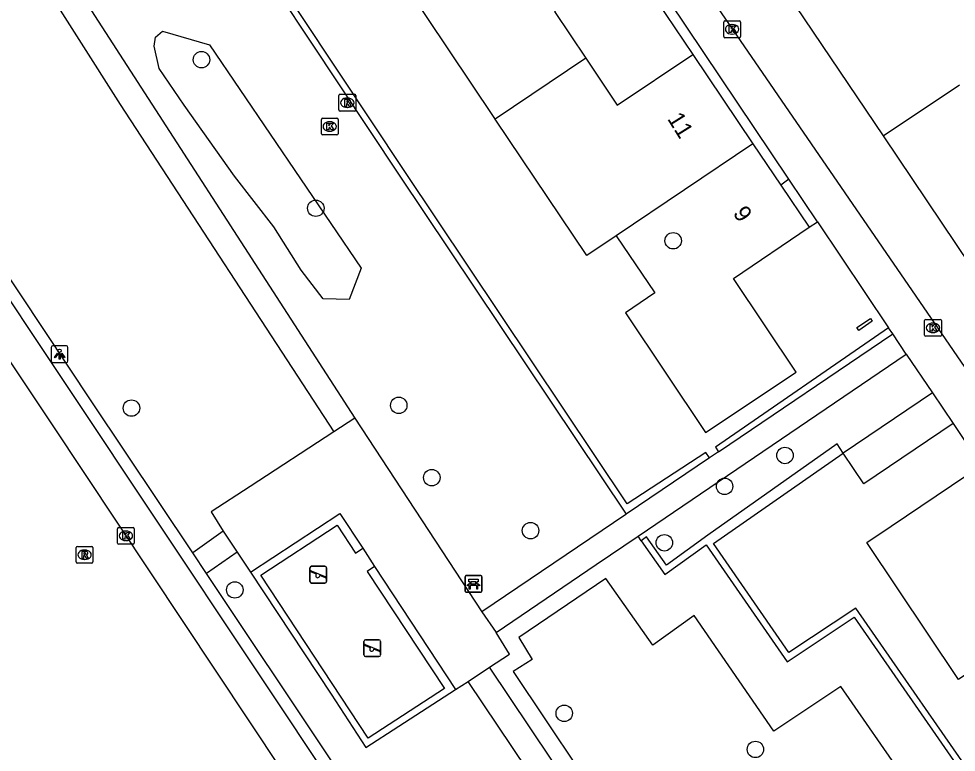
# Model space of a CAD drawing. Extents: x 158797 to 159887, y 384318 to 385255.
# Drawn here: x 158939.1 to 158994.8, y 384368.3 to 384411.9 of the extents above; entities that cross this region are included whole.
import ezdxf

# ---------------------------------------------------------------- set-up
doc = ezdxf.new("R2010")
doc.units = 0
for name, color, linetype in [('IMGEO_Bank', 7, 'Continuous'), ('IMGEO_Boom', 7, 'Continuous'), ('IMGEO_Erf', 7, 'Continuous'), ('IMGEO_Groenvoorziening', 7, 'Continuous'), ('IMGEO_Haag', 7, 'Continuous'), ('IMGEO_Kolk', 7, 'Continuous'), ('IMGEO_Lichtpunt', 7, 'Continuous'), ('IMGEO_Muur', 7, 'Continuous'), ('IMGEO_Pand', 7, 'Continuous'), ('IMGEO_Pand_nummerreeks', 7, 'Continuous'), ('IMGEO_Rijbaan_lokaal_gesloten', 7, 'Continuous'), ('IMGEO_Rijbaan_lokaal_open', 7, 'Continuous'), ('IMGEO_Rioolput', 7, 'Continuous'), ('IMGEO_Speelvoorziening', 7, 'Continuous'), ('IMGEO_Voetpad_gesloten', 7, 'Continuous'), ('IMGEO_Voetpad_open', 7, 'Continuous')]:
    doc.layers.add(name, color=color, linetype=linetype)

msp = doc.modelspace()

# ---------------------------------------------------------------- linework, layer by layer
at = {"layer": 'IMGEO_Bank'}
for p, q in [((158965.59, 384377.875), (158965.59, 384378.716)), ((158965.59, 384378.716), (158965.59, 384377.875)), ((158965.665, 384378.8), (158966.506, 384378.8)), ((158966.506, 384378.8), (158965.665, 384378.8)), ((158966.59, 384378.725), (158966.59, 384377.884)), ((158966.59, 384377.884), (158966.59, 384378.725)), ((158966.287, 384378.198), (158965.894, 384378.198)), ((158965.899, 384378.306), (158965.899, 384378.412)), ((158965.943, 384378.412), (158965.943, 384378.306)), ((158966.231, 384378.418), (158965.949, 384378.418)), ((158965.949, 384378.3), (158966.231, 384378.3)), ((158966.237, 384378.306), (158966.237, 384378.412)), ((158966.281, 384378.412), (158966.281, 384378.306)), ((158966.515, 384377.8), (158965.674, 384377.8)), ((158965.674, 384377.8), (158966.515, 384377.8))]:
    msp.add_line(p, q, dxfattribs=at)
for points in [[(158965.893, 384378.418), (158965.807, 384378.418), (158965.807, 384378.579), (158966.37, 384378.579), (158966.37, 384378.418), (158966.287, 384378.418)], [(158965.837, 384378.198), (158965.695, 384378.198), (158965.807, 384378.3), (158965.893, 384378.3)], [(158965.887, 384378.191), (158965.887, 384377.984), (158965.844, 384377.984), (158965.844, 384378.191)], [(158966.287, 384378.3), (158966.37, 384378.3), (158966.482, 384378.198), (158966.343, 384378.198)], [(158966.337, 384378.191), (158966.337, 384377.984), (158966.293, 384377.984), (158966.293, 384378.191)]]:
    msp.add_lwpolyline(points, dxfattribs=at)
for centre, radius, start, end in [((158965.668, 384378.722), 0.0779, 92.4484, 184.2845), ((158965.668, 384378.722), 0.0779, 92.4484, 184.2845), ((158966.512, 384378.722), 0.0779, 2.4484, 94.2845), ((158966.512, 384378.722), 0.0779, 2.4484, 94.2845), ((158965.837, 384378.191), 0.00671, 2.8957, 87.1043), ((158965.894, 384378.191), 0.00671, 92.8957, 177.1043), ((158965.892, 384378.411), 0.00671, 2.8957, 87.1043), ((158965.892, 384378.307), 0.00671, 272.8957, 357.1043), ((158965.949, 384378.411), 0.00671, 92.8957, 177.1043), ((158965.949, 384378.307), 0.00671, 182.8957, 267.1043), ((158966.231, 384378.411), 0.00671, 2.8957, 87.1043), ((158966.231, 384378.307), 0.00671, 272.8957, 357.1043), ((158966.288, 384378.411), 0.00671, 92.8957, 177.1043), ((158966.288, 384378.307), 0.00671, 182.8957, 267.1043), ((158966.286, 384378.191), 0.00671, 2.8957, 87.1043), ((158966.343, 384378.191), 0.00671, 92.8957, 177.1043), ((158965.668, 384377.878), 0.0779, 182.4484, 274.2845), ((158965.668, 384377.878), 0.0779, 182.4484, 274.2845), ((158966.512, 384377.878), 0.0779, 272.4484, 4.2845), ((158966.512, 384377.878), 0.0779, 272.4484, 4.2845)]:
    msp.add_arc(centre, radius, start, end, dxfattribs=at)
at = {"layer": 'IMGEO_Boom'}
for centre in [(158949.922, 384409.453), (158956.717, 384400.624), (158977.962, 384398.693), (158945.759, 384388.748), (158961.649, 384388.911), (158984.609, 384385.933), (158963.613, 384384.616), (158981.019, 384384.095), (158969.483, 384381.467), (158977.438, 384380.743), (158951.903, 384377.942), (158971.486, 384370.611), (158982.851, 384368.462)]:
    msp.add_circle(centre, 0.489, dxfattribs=at)
at = {"layer": 'IMGEO_Erf'}
msp.add_lwpolyline([(158975.395, 384415.335), (158979.133, 384409.766)], dxfattribs=at)
at = {"layer": 'IMGEO_Groenvoorziening'}
for points in [[(158959.409, 384397.066), (158958.701, 384395.207), (158957.152, 384395.25), (158955.857, 384396.939), (158954.218, 384399.514), (158951.878, 384402.526), (158948.897, 384406.755), (158947.399, 384408.94), (158947.118, 384410.251), (158947.186, 384410.792), (158947.612, 384411.152), (158950.398, 384410.345), (158959.409, 384397.066)], [(159055.403, 384390.171), (159053.644, 384392.587), (159058.175, 384395.638), (159054.593, 384400.969), (158995.74, 384360.943), (158987.932, 384372.193), (158983.941, 384369.552), (158979.202, 384376.413), (158976.747, 384374.656), (158973.959, 384378.628), (158968.788, 384375.118), (158969.589, 384373.816), (158968.459, 384373.087), (158980.069, 384355.74), (158983.714, 384358.095), (158989.738, 384349.543), (159016.985, 384367.967), (159026.37, 384374.159), (159028.031, 384371.736), (159040.606, 384380.112), (159055.403, 384390.171)], [(158976.054, 384380.866), (158975.878, 384381.14)]]:
    msp.add_lwpolyline(points, dxfattribs=at)
at = {"layer": 'IMGEO_Haag'}
for points in [[(158980.116, 384385.785), (158979.894, 384386.105), (158975.237, 384383.055), (158962.005, 384402.806), (158949.808, 384421.197), (158954.906, 384424.562)], [(158949.249, 384421.316), (158961.672, 384402.584), (158975.167, 384382.44)], [(158984.847, 384402.348), (158984.365, 384401.988)], [(158986.04, 384399.497), (158986.545, 384399.818)], [(158990.767, 384393.526), (158980.479, 384386.425), (158980.653, 384386.148)], [(158988.072, 384386.076), (158987.704, 384386.621), (158980.031, 384381.187), (158977.565, 384379.422), (158976.381, 384381.097), (158976.054, 384380.866)], [(159005.327, 384371.675), (158996.612, 384365.65), (158988.829, 384376.863), (158984.844, 384374.227), (158980.361, 384380.71), (158988.072, 384386.076)], [(158960.216, 384379.343), (158959.763, 384379.042), (158964.367, 384372.093), (158959.831, 384369.135), (158953.448, 384378.815), (158957.979, 384381.795), (158959.083, 384380.132), (158959.506, 384380.425)], [(158976.054, 384380.866), (158977.471, 384378.863), (158979.933, 384380.625), (158984.738, 384373.677), (158988.723, 384376.314), (158996.51, 384365.095), (159005.569, 384371.315)], [(158952.838, 384378.993), (158957.633, 384371.741), (158959.701, 384368.585), (158961.655, 384369.847), (158965.022, 384372.019)]]:
    msp.add_lwpolyline(points, dxfattribs=at)
at = {"layer": 'IMGEO_Kolk'}
for p, q in [((158980.966, 384410.834), (158980.966, 384411.686)), ((158981.041, 384411.76), (158981.893, 384411.76)), ((158981.454, 384411.54), (158981.479, 384411.54)), ((158981.967, 384411.686), (158981.967, 384410.834)), ((158981.477, 384410.98), (158981.452, 384410.98)), ((158981.893, 384410.76), (158981.041, 384410.76)), ((158957.047, 384405.056), (158957.047, 384405.908)), ((158957.122, 384405.982), (158957.974, 384405.982)), ((158958.048, 384405.908), (158958.048, 384405.056)), ((158957.535, 384405.762), (158957.56, 384405.762)), ((158957.974, 384404.982), (158957.122, 384404.982)), ((158957.558, 384405.202), (158957.533, 384405.202)), ((158992.909, 384393.092), (158992.909, 384393.944)), ((158992.984, 384394.018), (158993.836, 384394.018)), ((158993.397, 384393.798), (158993.422, 384393.798)), ((158993.91, 384393.944), (158993.91, 384393.092)), ((158993.836, 384393.018), (158992.984, 384393.018)), ((158993.42, 384393.238), (158993.395, 384393.238)), ((158944.928, 384380.729), (158944.928, 384381.581)), ((158945.003, 384381.655), (158945.855, 384381.655)), ((158945.416, 384381.435), (158945.441, 384381.435)), ((158945.929, 384381.581), (158945.929, 384380.729)), ((158945.439, 384380.875), (158945.414, 384380.875)), ((158945.855, 384380.655), (158945.003, 384380.655))]:
    msp.add_line(p, q, dxfattribs=at)
for points in [[(158980.966, 384410.834), (158980.966, 384411.686)], [(158981.041, 384411.76), (158981.893, 384411.76)], [(158981.287, 384411.46), (158981.41, 384411.46), (158981.41, 384411.309), (158981.54, 384411.46), (158981.704, 384411.46), (158981.558, 384411.309), (158981.711, 384411.06), (158981.559, 384411.06), (158981.474, 384411.224), (158981.41, 384411.157), (158981.41, 384411.06), (158981.287, 384411.06), (158981.287, 384411.46)], [(158981.967, 384411.686), (158981.967, 384410.834)], [(158981.893, 384410.76), (158981.041, 384410.76)], [(158957.047, 384405.056), (158957.047, 384405.908)], [(158957.122, 384405.982), (158957.974, 384405.982)], [(158958.048, 384405.908), (158958.048, 384405.056)], [(158957.368, 384405.682), (158957.491, 384405.682), (158957.491, 384405.531), (158957.621, 384405.682), (158957.785, 384405.682), (158957.639, 384405.531), (158957.792, 384405.282), (158957.64, 384405.282), (158957.555, 384405.446), (158957.491, 384405.379), (158957.491, 384405.282), (158957.368, 384405.282), (158957.368, 384405.682)], [(158957.974, 384404.982), (158957.122, 384404.982)], [(158992.909, 384393.092), (158992.909, 384393.944)], [(158992.984, 384394.018), (158993.836, 384394.018)], [(158993.23, 384393.718), (158993.353, 384393.718), (158993.353, 384393.567), (158993.483, 384393.718), (158993.647, 384393.718), (158993.501, 384393.567), (158993.654, 384393.318), (158993.502, 384393.318), (158993.417, 384393.482), (158993.353, 384393.415), (158993.353, 384393.318), (158993.23, 384393.318), (158993.23, 384393.718)], [(158993.91, 384393.944), (158993.91, 384393.092)], [(158993.836, 384393.018), (158992.984, 384393.018)], [(158944.928, 384380.729), (158944.928, 384381.581)], [(158945.003, 384381.655), (158945.855, 384381.655)], [(158945.249, 384381.355), (158945.372, 384381.355), (158945.372, 384381.204), (158945.502, 384381.355), (158945.666, 384381.355), (158945.52, 384381.204), (158945.673, 384380.955), (158945.521, 384380.955), (158945.436, 384381.119), (158945.372, 384381.052), (158945.372, 384380.955), (158945.249, 384380.955), (158945.249, 384381.355)], [(158945.929, 384381.581), (158945.929, 384380.729)], [(158945.855, 384380.655), (158945.003, 384380.655)]]:
    msp.add_lwpolyline(points, dxfattribs=at)
for centre, start, end in [((158981.043, 384411.684), 91.552, 178.448), ((158981.043, 384411.684), 91.552, 178.448), ((158981.891, 384411.684), 1.552, 88.448), ((158981.891, 384411.684), 1.552, 88.448), ((158981.043, 384410.836), 181.552, 268.448), ((158981.043, 384410.836), 181.552, 268.448), ((158981.891, 384410.836), 271.552, 358.448), ((158981.891, 384410.836), 271.552, 358.448), ((158957.124, 384405.906), 91.552, 178.448), ((158957.124, 384405.906), 91.552, 178.448), ((158957.972, 384405.906), 1.552, 88.448), ((158957.972, 384405.906), 1.552, 88.448), ((158957.124, 384405.058), 181.552, 268.448), ((158957.124, 384405.058), 181.552, 268.448), ((158957.972, 384405.058), 271.552, 358.448), ((158957.972, 384405.058), 271.552, 358.448), ((158992.986, 384393.942), 91.552, 178.448), ((158992.986, 384393.942), 91.552, 178.448), ((158993.834, 384393.942), 1.552, 88.448), ((158993.834, 384393.942), 1.552, 88.448), ((158992.986, 384393.094), 181.552, 268.448), ((158992.986, 384393.094), 181.552, 268.448), ((158993.834, 384393.094), 271.552, 358.448), ((158993.834, 384393.094), 271.552, 358.448), ((158945.005, 384381.579), 91.552, 178.448), ((158945.005, 384381.579), 91.552, 178.448), ((158945.853, 384381.579), 1.552, 88.448), ((158945.853, 384381.579), 1.552, 88.448), ((158945.005, 384380.731), 181.552, 268.448), ((158945.005, 384380.731), 181.552, 268.448), ((158945.853, 384380.731), 271.552, 358.448), ((158945.853, 384380.731), 271.552, 358.448)]:
    msp.add_arc(centre, 0.0765, start, end, dxfattribs=at)
for centre, major_axis, ratio, start_param, end_param in [((158981.453, 384411.26), (-0.387, 0.002), 0.722429, 4.712389, 7.853982), ((158981.478, 384411.26), (-0.39, 0.002), 0.717154, 1.570796, 4.712389), ((158957.534, 384405.482), (-0.387, 0.002), 0.722429, 4.712389, 7.853982), ((158957.559, 384405.482), (-0.39, 0.002), 0.717154, 1.570796, 4.712389), ((158993.396, 384393.518), (-0.387, 0.002), 0.722429, 4.712389, 7.853982), ((158993.421, 384393.518), (-0.39, 0.002), 0.717154, 1.570796, 4.712389), ((158945.415, 384381.155), (-0.387, 0.002), 0.722429, 4.712389, 7.853982), ((158945.44, 384381.155), (-0.39, 0.002), 0.717154, 1.570796, 4.712389)]:
    msp.add_ellipse(centre, major_axis=major_axis, ratio=ratio, start_param=start_param, end_param=end_param, dxfattribs=at)
at = {"layer": 'IMGEO_Lichtpunt'}
for p, q in [((158941.892, 384392.453), (158941.084, 384392.453)), ((158941.892, 384392.453), (158941.084, 384392.453)), ((158940.99, 384392.358), (158940.99, 384391.551)), ((158940.99, 384392.358), (158940.99, 384391.551)), ((158941.986, 384391.551), (158941.986, 384392.358)), ((158941.986, 384391.551), (158941.986, 384392.358)), ((158941.084, 384391.457), (158941.892, 384391.457)), ((158941.084, 384391.457), (158941.892, 384391.457))]:
    msp.add_line(p, q, dxfattribs=at)
for points in [[(158941.364, 384392.022), (158941.403, 384391.994), (158941.215, 384391.732), (158941.177, 384391.759), (158941.364, 384392.022)], [(158941.466, 384391.974), (158941.513, 384391.974), (158941.513, 384391.652), (158941.466, 384391.652), (158941.466, 384391.974)], [(158941.576, 384391.994), (158941.614, 384392.021), (158941.801, 384391.759), (158941.762, 384391.731), (158941.576, 384391.994)]]:
    msp.add_lwpolyline(points, dxfattribs=at)
msp.add_circle((158941.489, 384392.156), 0.0994, dxfattribs=at)
for centre, start, end in [((158941.084, 384392.358), 90, 180), ((158941.084, 384392.358), 90, 180), ((158941.892, 384392.358), 0, 90), ((158941.892, 384392.358), 0, 90), ((158941.084, 384391.551), 180, 270), ((158941.084, 384391.551), 180, 270), ((158941.892, 384391.551), 270, 0), ((158941.892, 384391.551), 270, 360)]:
    msp.add_arc(centre, 0.0946, start, end, dxfattribs=at)
at = {"layer": 'IMGEO_Muur'}
for points in [[(158988.996, 384393.364), (158988.885, 384393.53), (158989.692, 384394.068)], [(158989.692, 384394.068), (158989.801, 384393.905), (158988.996, 384393.364)]]:
    msp.add_lwpolyline(points, dxfattribs=at)
at = {"layer": 'IMGEO_Pand'}
for points in [[(158975.395, 384415.335), (158970.908, 384412.311), (158972.774, 384409.536)], [(158967.39, 384405.916), (158967.317, 384406.025), (158961.961, 384414.015), (158963.706, 384415.188)], [(158972.774, 384409.536), (158974.64, 384406.76), (158979.133, 384409.766)], [(158979.133, 384409.766), (158982.707, 384404.453)], [(158972.774, 384409.536), (158967.39, 384405.916)], [(158990.453, 384404.922), (158994.983, 384407.965)], [(158974.576, 384398.987), (158972.823, 384397.812), (158967.39, 384405.916)], [(158990.453, 384404.922), (158995.635, 384397.2)], [(158982.707, 384404.453), (158974.576, 384398.987)], [(158982.707, 384404.453), (158984.365, 384401.988)], [(158984.365, 384401.988), (158986.04, 384399.497)], [(158974.576, 384398.987), (158976.866, 384395.589), (158975.12, 384394.417), (158979.892, 384387.295), (158985.273, 384390.882), (158981.556, 384396.457), (158986.04, 384399.497)], [(158993.37, 384389.648), (158988.072, 384386.076)], [(158993.37, 384389.648), (158994.597, 384387.829)], [(158994.597, 384387.829), (158989.299, 384384.256), (158988.072, 384386.076)], [(158997.737, 384383.162), (158998.166, 384382.512), (159001.769, 384377.195), (158994.93, 384372.621), (158989.479, 384380.753), (158990.922, 384381.726), (158996.272, 384385.333)]]:
    msp.add_lwpolyline(points, dxfattribs=at)
at = {"layer": 'IMGEO_Rijbaan_lokaal_gesloten'}
msp.add_lwpolyline([(158980.144, 384328.959), (158941.024, 384387.81), (158878.566, 384481.484)], dxfattribs=at)
at = {"layer": 'IMGEO_Rijbaan_lokaal_open'}
for points in [[(159049.456, 384420.063), (158998.844, 384386.033), (158964.867, 384435.489), (158968.275, 384437.803)], [(158984.192, 384414.211), (158990.453, 384404.922)]]:
    msp.add_lwpolyline(points, dxfattribs=at)
at = {"layer": 'IMGEO_Rioolput'}
for p, q in [((158958.093, 384406.469), (158958.093, 384407.321)), ((158958.168, 384407.395), (158959.02, 384407.395)), ((158958.581, 384407.175), (158958.606, 384407.175)), ((158959.094, 384407.321), (158959.094, 384406.469)), ((158959.02, 384406.395), (158958.168, 384406.395)), ((158958.604, 384406.615), (158958.579, 384406.615)), ((158942.47, 384379.606), (158942.47, 384380.458)), ((158942.545, 384380.532), (158943.397, 384380.532)), ((158942.958, 384380.312), (158942.983, 384380.312)), ((158943.471, 384380.458), (158943.471, 384379.606)), ((158942.981, 384379.752), (158942.956, 384379.752)), ((158943.397, 384379.532), (158942.545, 384379.532))]:
    msp.add_line(p, q, dxfattribs=at)
for points in [[(158958.093, 384406.469), (158958.093, 384407.321)], [(158958.168, 384407.395), (158959.02, 384407.395)], [(158958.682, 384407.093), (158958.43, 384407.095), (158958.43, 384406.695)], [(158958.608, 384407.014), (158958.554, 384407.014), (158958.554, 384406.933)], [(158958.554, 384406.933), (158958.606, 384406.933)], [(158959.094, 384407.321), (158959.094, 384406.469)], [(158959.02, 384406.395), (158958.168, 384406.395)], [(158958.43, 384406.695), (158958.554, 384406.695), (158958.554, 384406.857), (158958.565, 384406.857)], [(158958.612, 384406.828), (158958.683, 384406.695), (158958.823, 384406.695), (158958.758, 384406.821)], [(158942.47, 384379.606), (158942.47, 384380.458)], [(158942.545, 384380.532), (158943.397, 384380.532)], [(158943.059, 384380.23), (158942.807, 384380.232), (158942.807, 384379.832)], [(158942.985, 384380.151), (158942.931, 384380.151), (158942.931, 384380.07)], [(158943.471, 384380.458), (158943.471, 384379.606)], [(158942.807, 384379.832), (158942.931, 384379.832), (158942.931, 384379.994), (158942.942, 384379.994)], [(158942.931, 384380.07), (158942.983, 384380.07)], [(158942.989, 384379.965), (158943.06, 384379.832), (158943.2, 384379.832), (158943.135, 384379.958)], [(158943.397, 384379.532), (158942.545, 384379.532)]]:
    msp.add_lwpolyline(points, dxfattribs=at)
for centre, radius, start, end in [((158958.17, 384407.319), 0.0765, 91.552, 178.448), ((158958.17, 384407.319), 0.0765, 91.552, 178.448), ((158958.59, 384407.122), 0.19, 274.7715, 282.9687), ((158958.614, 384406.918), 0.0964, 77.0061, 93.1865), ((158958.628, 384406.975), 0.0378, 276.6634, 79.6772), ((158958.681, 384406.983), 0.109, 350.3612, 89.416), ((158958.679, 384406.983), 0.112, 277.5842, 350.9817), ((158959.018, 384407.319), 0.0765, 1.552, 88.448), ((158959.018, 384407.319), 0.0765, 1.552, 88.448), ((158958.17, 384406.471), 0.0765, 181.552, 268.448), ((158958.17, 384406.471), 0.0765, 181.552, 268.448), ((158958.564, 384406.804), 0.0533, 26.0293, 88.6989), ((158958.663, 384406.768), 0.108, 29.5134, 73.7905), ((158959.018, 384406.471), 0.0765, 271.552, 358.448), ((158959.018, 384406.471), 0.0765, 271.552, 358.448), ((158942.547, 384380.456), 0.0765, 91.552, 178.448), ((158942.547, 384380.456), 0.0765, 91.552, 178.448), ((158942.991, 384380.055), 0.0964, 77.0061, 93.1865), ((158943.005, 384380.112), 0.0378, 276.6634, 79.6772), ((158943.058, 384380.12), 0.109, 350.3612, 89.416), ((158943.395, 384380.456), 0.0765, 1.552, 88.448), ((158943.395, 384380.456), 0.0765, 1.552, 88.448), ((158942.547, 384379.608), 0.0765, 181.552, 268.448), ((158942.547, 384379.608), 0.0765, 181.552, 268.448), ((158942.941, 384379.941), 0.0533, 26.0293, 88.6989), ((158942.967, 384380.259), 0.19, 274.7715, 282.9687), ((158943.056, 384380.12), 0.112, 277.5842, 350.9817), ((158943.04, 384379.905), 0.108, 29.5134, 73.7905), ((158943.395, 384379.608), 0.0765, 271.552, 358.448), ((158943.395, 384379.608), 0.0765, 271.552, 358.448)]:
    msp.add_arc(centre, radius, start, end, dxfattribs=at)
for centre, major_axis, ratio, start_param, end_param in [((158958.58, 384406.895), (-0.387, 0.002), 0.722429, 4.712389, 7.853982), ((158958.605, 384406.895), (-0.39, 0.002), 0.717154, 1.570796, 4.712389), ((158942.957, 384380.032), (-0.387, 0.002), 0.722429, 4.712389, 7.853982), ((158942.982, 384380.032), (-0.39, 0.002), 0.717154, 1.570796, 4.712389)]:
    msp.add_ellipse(centre, major_axis=major_axis, ratio=ratio, start_param=start_param, end_param=end_param, dxfattribs=at)
at = {"layer": 'IMGEO_Speelvoorziening'}
for p, q in [((158956.37, 384378.45), (158956.37, 384379.25)), ((158956.37, 384379.25), (158956.37, 384378.45)), ((158956.439, 384379.075), (158957.315, 384378.722)), ((158956.47, 384379.35), (158957.26, 384379.35)), ((158957.26, 384379.35), (158956.47, 384379.35)), ((158957.36, 384379.25), (158957.36, 384378.45)), ((158957.36, 384378.45), (158957.36, 384379.25)), ((158956.753, 384378.878), (158956.414, 384379.015)), ((158957.291, 384378.662), (158956.951, 384378.799)), ((158957.26, 384378.35), (158956.47, 384378.35)), ((158956.47, 384378.35), (158957.26, 384378.35)), ((158959.577, 384374.078), (158959.577, 384374.878)), ((158959.577, 384374.878), (158959.577, 384374.078)), ((158959.96, 384374.506), (158959.621, 384374.643)), ((158959.646, 384374.703), (158960.522, 384374.35)), ((158959.677, 384374.978), (158960.467, 384374.978)), ((158960.467, 384374.978), (158959.677, 384374.978)), ((158960.567, 384374.878), (158960.567, 384374.078)), ((158960.567, 384374.078), (158960.567, 384374.878)), ((158960.498, 384374.29), (158960.158, 384374.427)), ((158960.467, 384373.978), (158959.677, 384373.978)), ((158959.677, 384373.978), (158960.467, 384373.978))]:
    msp.add_line(p, q, dxfattribs=at)
for centre, radius, start, end in [((158956.47, 384379.25), 0.1, 90, 180), ((158956.47, 384379.25), 0.1, 90, 180), ((158956.427, 384379.045), 0.0327, 68.078, 248.078), ((158957.26, 384379.25), 0.1, 0, 90), ((158957.26, 384379.25), 0.1, 360, 90), ((158956.832, 384378.788), 0.12, 130.9928, 5.1632), ((158957.303, 384378.692), 0.0327, 248.078, 68.078), ((158956.47, 384378.45), 0.1, 180, 270), ((158956.47, 384378.45), 0.1, 180, 270), ((158957.26, 384378.45), 0.1, 270, 0), ((158957.26, 384378.45), 0.1, 270, 0), ((158959.677, 384374.878), 0.1, 90, 180), ((158959.677, 384374.878), 0.1, 90, 180), ((158959.634, 384374.673), 0.0327, 68.078, 248.078), ((158960.467, 384374.878), 0.1, 0, 90), ((158960.467, 384374.878), 0.1, 360, 90), ((158959.677, 384374.078), 0.1, 180, 270), ((158959.677, 384374.078), 0.1, 180, 270), ((158960.039, 384374.416), 0.12, 130.9928, 5.1632), ((158960.467, 384374.078), 0.1, 270, 0), ((158960.467, 384374.078), 0.1, 270, 0), ((158960.51, 384374.32), 0.0327, 248.078, 68.078)]:
    msp.add_arc(centre, radius, start, end, dxfattribs=at)
at = {"layer": 'IMGEO_Voetpad_gesloten'}
for points in [[(158951.206, 384381.427), (158949.398, 384380.147)], [(158951.206, 384381.427), (158952.052, 384380.188)], [(158950.216, 384378.923), (158949.398, 384380.147)], [(158952.052, 384380.188), (158950.216, 384378.923)], [(158965.776, 384372.495), (158967.051, 384373.358)], [(158979.251, 384355.154), (158967.051, 384373.358)], [(158972.835, 384362.007), (158965.776, 384372.495)]]:
    msp.add_lwpolyline(points, dxfattribs=at)
at = {"layer": 'IMGEO_Voetpad_open'}
for points in [[(158880.607, 384482.106), (158909.096, 384439.327), (158980.191, 384332.575), (158980.275, 384331.98), (158979.947, 384330.322)], [(158984.847, 384402.348), (158970.649, 384423.507)], [(158941.46, 384415.357), (158959.038, 384388.156)], [(158940.167, 384414.546), (158945.088, 384406.793), (158957.788, 384387.338)], [(158949.398, 384380.147), (158943.401, 384389.125), (158930.635, 384408.315)], [(158986.545, 384399.818), (158984.847, 384402.348)], [(158986.545, 384399.818), (158990.767, 384393.526)], [(158991.018, 384393.153), (158990.767, 384393.526)], [(158980.653, 384386.148), (158991.018, 384393.153)], [(158991.818, 384391.961), (158991.018, 384393.153)], [(158975.878, 384381.14), (158991.818, 384391.961)], [(158991.818, 384391.961), (158993.37, 384389.648)], [(158959.038, 384388.156), (158957.788, 384387.338)], [(158959.038, 384388.156), (158966.585, 384376.64)], [(158994.597, 384387.829), (158996.272, 384385.333)], [(158957.788, 384387.338), (158952.812, 384384.087), (158950.501, 384382.577), (158951.206, 384381.427)], [(158980.116, 384385.785), (158975.167, 384382.44)], [(158980.653, 384386.148), (158980.116, 384385.785)], [(158952.838, 384378.993), (158958.15, 384382.492), (158959.506, 384380.425)], [(158975.167, 384382.44), (158975.143, 384382.424), (158966.585, 384376.64)], [(158967.435, 384375.408), (158973.385, 384379.447), (158975.878, 384381.14)], [(158952.052, 384380.188), (158952.838, 384378.993)], [(158959.506, 384380.425), (158960.216, 384379.343)], [(158960.216, 384379.343), (158965.022, 384372.019)], [(158964.891, 384356.955), (158950.216, 384378.923)], [(158966.585, 384376.64), (158967.435, 384375.408)], [(158967.051, 384373.358), (158968.223, 384374.128), (158967.435, 384375.408)], [(158965.022, 384372.019), (158965.776, 384372.495)]]:
    msp.add_lwpolyline(points, dxfattribs=at)

# ---------------------------------------------------------------- texts
at = {"layer": 'IMGEO_Pand_nummerreeks'}
for s, rotation, p in [('11', 301.9417, (158977.587, 384405.945)), ('9', 304.446, (158981.481, 384400.324))]:
    msp.add_text(s, height=1, rotation=rotation, dxfattribs=at).set_placement(p)

doc.saveas('drawing.dxf')
